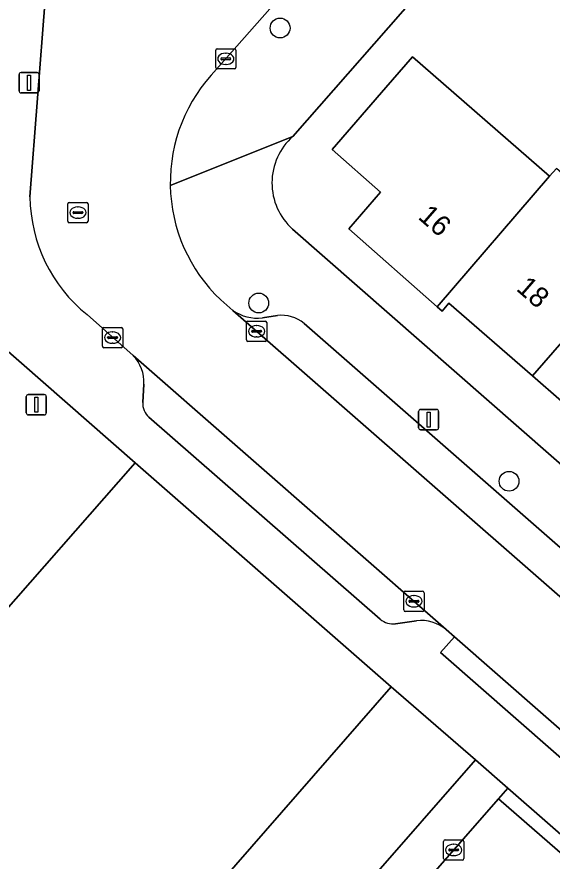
# Model space of a CAD drawing. Extents: x 158472 to 159562, y 388525 to 389606.
# Drawn here: x 158749.69 to 158776.07, y 388814.94 to 388856.57 of the extents above; entities that cross this region are included whole.
import ezdxf

# ---------------------------------------------------------------- set-up
doc = ezdxf.new("R2010")
doc.units = 0
for name, color, linetype in [('IMGEO_Boom', 7, 'Continuous'), ('IMGEO_Erf', 7, 'Continuous'), ('IMGEO_Kolk', 7, 'Continuous'), ('IMGEO_Lichtmast', 7, 'Continuous'), ('IMGEO_Pand', 7, 'Continuous'), ('IMGEO_Pand_nummerreeks', 7, 'Continuous'), ('IMGEO_Parkeervlak_open', 7, 'Continuous'), ('IMGEO_Rijbaan_lokaal_open', 7, 'Continuous'), ('IMGEO_Rioolput', 7, 'Continuous'), ('IMGEO_Voetpad_open', 7, 'Continuous')]:
    doc.layers.add(name, color=color, linetype=linetype)

msp = doc.modelspace()

# ---------------------------------------------------------------- linework, layer by layer
at = {"layer": 'IMGEO_Boom'}
for centre in [(158762.662, 388856.022), (158761.609, 388842.459), (158773.949, 388833.671)]:
    msp.add_circle(centre, 0.489, dxfattribs=at)
at = {"layer": 'IMGEO_Erf'}
for points in [[(158755.409, 388834.448), (158755.525, 388834.58), (158744.162, 388844.524), (158717.279, 388843.045), (158714.843, 388878.448), (158710.585, 388882.112), (158711.768, 388864.623), (158712.592, 388851.925), (158713.284, 388842.825), (158695.563, 388822.552), (158691.151, 388817.503), (158723.402, 388789.393), (158732.269, 388781.671)], [(158763.278, 388846.106), (158801.652, 388812.449), (158804.894, 388812.957), (158816.712, 388826.499), (158846.015, 388860.076)], [(158770.012, 388858.352), (158763.289, 388850.678)], [(158779.392, 388835.123), (158775.096, 388838.867), (158770.987, 388842.448), (158770.648, 388842.059), (158770.409, 388842.267), (158766.05, 388846.119), (158767.615, 388847.924), (158765.221, 388850.039), (158767.878, 388853.084), (158769.195, 388854.599), (158775.948, 388848.714), (158776.286, 388849.102)], [(158739.458, 388782.374), (158743.881, 388787.434), (158750.795, 388795.344), (158772.286, 388819.929), (158768.141, 388823.539), (158746.61, 388798.883), (158746.441, 388798.69), (158748.638, 388796.764), (158745.763, 388793.485), (158743.368, 388795.584), (158746.243, 388798.864), (158737.995, 388806.093), (158727.335, 388793.947), (158731.344, 388790.539), (158729.417, 388788.062), (158725.407, 388791.603), (158726.994, 388793.559), (158726.792, 388793.735), (158698.095, 388818.851), (158709.148, 388831.481), (158733.85, 388809.893), (158755.409, 388834.448)]]:
    msp.add_lwpolyline(points, dxfattribs=at)
msp.add_arc((158765.322, 388848.387), 3.063, 131.5819, 228.1424, dxfattribs=at)
at = {"layer": 'IMGEO_Kolk'}
for p, q in [((158759.561, 388855.002), (158760.413, 388855.002)), ((158759.486, 388854.076), (158759.486, 388854.928)), ((158759.974, 388854.782), (158759.999, 388854.782)), ((158760.487, 388854.928), (158760.487, 388854.076)), ((158759.745, 388854.496), (158759.745, 388854.508)), ((158760.183, 388854.459), (158759.785, 388854.459)), ((158759.788, 388854.545), (158760.186, 388854.545)), ((158759.997, 388854.222), (158759.972, 388854.222)), ((158760.229, 388854.508), (158760.229, 388854.496)), ((158760.413, 388854.002), (158759.561, 388854.002)), ((158753.977, 388841.257), (158754.829, 388841.257)), ((158761.003, 388840.641), (158761.003, 388841.493)), ((158761.078, 388841.567), (158761.93, 388841.567)), ((158761.491, 388841.347), (158761.516, 388841.347)), ((158762.004, 388841.493), (158762.004, 388840.641)), ((158753.902, 388840.331), (158753.902, 388841.183)), ((158754.39, 388841.037), (158754.415, 388841.037)), ((158754.903, 388841.183), (158754.903, 388840.331)), ((158761.262, 388841.061), (158761.262, 388841.073)), ((158761.7, 388841.024), (158761.302, 388841.024)), ((158761.305, 388841.11), (158761.703, 388841.11)), ((158761.746, 388841.073), (158761.746, 388841.061)), ((158754.161, 388840.751), (158754.161, 388840.763)), ((158754.599, 388840.714), (158754.201, 388840.714)), ((158754.204, 388840.8), (158754.602, 388840.8)), ((158754.413, 388840.477), (158754.388, 388840.477)), ((158754.645, 388840.763), (158754.645, 388840.751)), ((158761.93, 388840.567), (158761.078, 388840.567)), ((158761.514, 388840.787), (158761.489, 388840.787)), ((158754.829, 388840.257), (158753.977, 388840.257)), ((158768.757, 388827.324), (158768.757, 388828.176)), ((158768.832, 388828.25), (158769.684, 388828.25)), ((158769.245, 388828.03), (158769.27, 388828.03)), ((158769.758, 388828.176), (158769.758, 388827.324)), ((158769.016, 388827.744), (158769.016, 388827.756)), ((158769.454, 388827.707), (158769.056, 388827.707)), ((158769.059, 388827.793), (158769.457, 388827.793)), ((158769.5, 388827.756), (158769.5, 388827.744)), ((158769.684, 388827.25), (158768.832, 388827.25)), ((158769.268, 388827.47), (158769.243, 388827.47)), ((158770.72, 388815.062), (158770.72, 388815.914)), ((158770.795, 388815.988), (158771.647, 388815.988)), ((158771.721, 388815.914), (158771.721, 388815.062)), ((158770.979, 388815.482), (158770.979, 388815.494)), ((158771.417, 388815.445), (158771.019, 388815.445)), ((158771.022, 388815.531), (158771.42, 388815.531)), ((158771.208, 388815.768), (158771.233, 388815.768)), ((158771.463, 388815.494), (158771.463, 388815.482)), ((158771.231, 388815.208), (158771.206, 388815.208)), ((158771.647, 388814.988), (158770.795, 388814.988))]:
    msp.add_line(p, q, dxfattribs=at)
for points in [[(158759.561, 388855.002), (158760.413, 388855.002)], [(158759.486, 388854.076), (158759.486, 388854.928)], [(158760.487, 388854.928), (158760.487, 388854.076)], [(158760.413, 388854.002), (158759.561, 388854.002)], [(158753.977, 388841.257), (158754.829, 388841.257)], [(158761.003, 388840.641), (158761.003, 388841.493)], [(158761.078, 388841.567), (158761.93, 388841.567)], [(158762.004, 388841.493), (158762.004, 388840.641)], [(158753.902, 388840.331), (158753.902, 388841.183)], [(158754.903, 388841.183), (158754.903, 388840.331)], [(158761.93, 388840.567), (158761.078, 388840.567)], [(158754.829, 388840.257), (158753.977, 388840.257)], [(158768.757, 388827.324), (158768.757, 388828.176)], [(158768.832, 388828.25), (158769.684, 388828.25)], [(158769.758, 388828.176), (158769.758, 388827.324)], [(158769.684, 388827.25), (158768.832, 388827.25)], [(158770.72, 388815.062), (158770.72, 388815.914)], [(158770.795, 388815.988), (158771.647, 388815.988)], [(158771.721, 388815.914), (158771.721, 388815.062)], [(158771.647, 388814.988), (158770.795, 388814.988)]]:
    msp.add_lwpolyline(points, dxfattribs=at)
for centre, radius, start, end in [((158759.563, 388854.926), 0.0765, 91.552, 178.448), ((158759.563, 388854.926), 0.0765, 91.552, 178.448), ((158760.411, 388854.926), 0.0765, 1.552, 88.448), ((158760.411, 388854.926), 0.0765, 1.552, 88.448), ((158759.785, 388854.505), 0.0403, 85.8775, 175.7526), ((158759.782, 388854.495), 0.0366, 178.938, 274.7102), ((158760.186, 388854.502), 0.043, 264.8664, 352.4533), ((158760.19, 388854.507), 0.0386, 1.7309, 96.639), ((158759.563, 388854.078), 0.0765, 181.552, 268.448), ((158759.563, 388854.078), 0.0765, 181.552, 268.448), ((158760.411, 388854.078), 0.0765, 271.552, 358.448), ((158760.411, 388854.078), 0.0765, 271.552, 358.448), ((158753.979, 388841.181), 0.0765, 91.552, 178.448), ((158753.979, 388841.181), 0.0765, 91.552, 178.448), ((158754.827, 388841.181), 0.0765, 1.552, 88.448), ((158754.827, 388841.181), 0.0765, 1.552, 88.448), ((158761.08, 388841.491), 0.0765, 91.552, 178.448), ((158761.08, 388841.491), 0.0765, 91.552, 178.448), ((158761.928, 388841.491), 0.0765, 1.552, 88.448), ((158761.928, 388841.491), 0.0765, 1.552, 88.448), ((158761.302, 388841.07), 0.0403, 85.8775, 175.7526), ((158761.299, 388841.06), 0.0366, 178.938, 274.7102), ((158761.703, 388841.067), 0.043, 264.8664, 352.4533), ((158761.707, 388841.072), 0.0386, 1.7309, 96.639), ((158754.201, 388840.76), 0.0403, 85.8775, 175.7526), ((158754.198, 388840.75), 0.0366, 178.938, 274.7102), ((158754.602, 388840.757), 0.043, 264.8664, 352.4533), ((158754.606, 388840.762), 0.0386, 1.7309, 96.639), ((158761.08, 388840.643), 0.0765, 181.552, 268.448), ((158761.08, 388840.643), 0.0765, 181.552, 268.448), ((158761.928, 388840.643), 0.0765, 271.552, 358.448), ((158761.928, 388840.643), 0.0765, 271.552, 358.448), ((158753.979, 388840.333), 0.0765, 181.552, 268.448), ((158753.979, 388840.333), 0.0765, 181.552, 268.448), ((158754.827, 388840.333), 0.0765, 271.552, 358.448), ((158754.827, 388840.333), 0.0765, 271.552, 358.448), ((158768.834, 388828.174), 0.0765, 91.552, 178.448), ((158768.834, 388828.174), 0.0765, 91.552, 178.448), ((158769.682, 388828.174), 0.0765, 1.552, 88.448), ((158769.682, 388828.174), 0.0765, 1.552, 88.448), ((158769.056, 388827.753), 0.0403, 85.8775, 175.7526), ((158769.053, 388827.743), 0.0366, 178.938, 274.7102), ((158769.457, 388827.75), 0.043, 264.8664, 352.4533), ((158769.461, 388827.755), 0.0386, 1.7309, 96.639), ((158768.834, 388827.326), 0.0765, 181.552, 268.448), ((158768.834, 388827.326), 0.0765, 181.552, 268.448), ((158769.682, 388827.326), 0.0765, 271.552, 358.448), ((158769.682, 388827.326), 0.0765, 271.552, 358.448), ((158770.797, 388815.912), 0.0765, 91.552, 178.448), ((158770.797, 388815.912), 0.0765, 91.552, 178.448), ((158771.645, 388815.912), 0.0765, 1.552, 88.448), ((158771.645, 388815.912), 0.0765, 1.552, 88.448), ((158771.019, 388815.491), 0.0403, 85.8775, 175.7526), ((158771.016, 388815.481), 0.0366, 178.938, 274.7102), ((158771.42, 388815.488), 0.043, 264.8664, 352.4533), ((158771.424, 388815.493), 0.0386, 1.7309, 96.639), ((158770.797, 388815.064), 0.0765, 181.552, 268.448), ((158770.797, 388815.064), 0.0765, 181.552, 268.448), ((158771.645, 388815.064), 0.0765, 271.552, 358.448), ((158771.645, 388815.064), 0.0765, 271.552, 358.448)]:
    msp.add_arc(centre, radius, start, end, dxfattribs=at)
for centre, major_axis, ratio, start_param, end_param in [((158759.973, 388854.502), (-0.387, 0.002), 0.722429, 4.712389, 7.853982), ((158759.998, 388854.502), (-0.39, 0.002), 0.717154, 1.570796, 4.712389), ((158761.49, 388841.067), (-0.387, 0.002), 0.722429, 4.712389, 7.853982), ((158761.515, 388841.067), (-0.39, 0.002), 0.717154, 1.570796, 4.712389), ((158754.389, 388840.757), (-0.387, 0.002), 0.722429, 4.712389, 7.853982), ((158754.414, 388840.757), (-0.39, 0.002), 0.717154, 1.570796, 4.712389), ((158769.244, 388827.75), (-0.387, 0.002), 0.722429, 4.712389, 7.853982), ((158769.269, 388827.75), (-0.39, 0.002), 0.717154, 1.570796, 4.712389), ((158771.207, 388815.488), (-0.387, 0.002), 0.722429, 4.712389, 7.853982), ((158771.232, 388815.488), (-0.39, 0.002), 0.717154, 1.570796, 4.712389)]:
    msp.add_ellipse(centre, major_axis=major_axis, ratio=ratio, start_param=start_param, end_param=end_param, dxfattribs=at)
at = {"layer": 'IMGEO_Lichtmast'}
for p, q in [((158749.892, 388853.823), (158750.682, 388853.823)), ((158750.682, 388853.823), (158749.892, 388853.823)), ((158749.792, 388852.923), (158749.792, 388853.723)), ((158749.792, 388853.723), (158749.792, 388852.923)), ((158750.782, 388853.723), (158750.782, 388852.923)), ((158750.782, 388852.923), (158750.782, 388853.723)), ((158750.682, 388852.823), (158749.892, 388852.823)), ((158749.892, 388852.823), (158750.682, 388852.823)), ((158750.247, 388837.946), (158751.037, 388837.946)), ((158751.037, 388837.946), (158750.247, 388837.946)), ((158750.147, 388837.046), (158750.147, 388837.846)), ((158750.147, 388837.846), (158750.147, 388837.046)), ((158751.137, 388837.846), (158751.137, 388837.046)), ((158751.137, 388837.046), (158751.137, 388837.846)), ((158769.485, 388836.311), (158769.485, 388837.111)), ((158769.485, 388837.111), (158769.485, 388836.311)), ((158769.585, 388837.211), (158770.375, 388837.211)), ((158770.375, 388837.211), (158769.585, 388837.211)), ((158770.475, 388837.111), (158770.475, 388836.311)), ((158770.475, 388836.311), (158770.475, 388837.111)), ((158751.037, 388836.946), (158750.247, 388836.946)), ((158750.247, 388836.946), (158751.037, 388836.946)), ((158770.375, 388836.211), (158769.585, 388836.211)), ((158769.585, 388836.211), (158770.375, 388836.211))]:
    msp.add_line(p, q, dxfattribs=at)
for points in [[(158750.212, 388853.698), (158750.362, 388853.698), (158750.362, 388852.948), (158750.212, 388852.948), (158750.212, 388853.698)], [(158750.567, 388837.821), (158750.717, 388837.821), (158750.717, 388837.071), (158750.567, 388837.071), (158750.567, 388837.821)], [(158769.905, 388837.086), (158770.055, 388837.086), (158770.055, 388836.336), (158769.905, 388836.336), (158769.905, 388837.086)]]:
    msp.add_lwpolyline(points, dxfattribs=at)
for centre, start, end in [((158749.892, 388853.723), 90, 180), ((158749.892, 388853.723), 90, 180), ((158750.682, 388853.723), 0, 90), ((158750.682, 388853.723), 360, 90), ((158749.892, 388852.923), 180, 270), ((158749.892, 388852.923), 180, 270), ((158750.682, 388852.923), 270, 0), ((158750.682, 388852.923), 270, 0), ((158750.247, 388837.846), 90, 180), ((158750.247, 388837.846), 90, 180), ((158751.037, 388837.846), 0, 90), ((158751.037, 388837.846), 360, 90), ((158769.585, 388837.111), 90, 180), ((158769.585, 388837.111), 90, 180), ((158770.375, 388837.111), 0, 90), ((158770.375, 388837.111), 360, 90), ((158750.247, 388837.046), 180, 270), ((158750.247, 388837.046), 180, 270), ((158751.037, 388837.046), 270, 0), ((158751.037, 388837.046), 270, 0), ((158769.585, 388836.311), 180, 270), ((158769.585, 388836.311), 180, 270), ((158770.375, 388836.311), 270, 0), ((158770.375, 388836.311), 270, 0)]:
    msp.add_arc(centre, 0.1, start, end, dxfattribs=at)
at = {"layer": 'IMGEO_Pand'}
for points in [[(158775.948, 388848.714), (158769.195, 388854.599), (158767.878, 388853.084), (158765.221, 388850.039), (158767.615, 388847.924), (158766.05, 388846.119), (158770.409, 388842.267)], [(158780.682, 388845.271), (158776.286, 388849.102), (158775.948, 388848.714), (158770.409, 388842.267), (158770.648, 388842.059), (158770.987, 388842.448), (158775.096, 388838.867)], [(158784.983, 388841.524), (158787.022, 388843.859), (158782.726, 388847.611), (158780.682, 388845.271), (158775.096, 388838.867), (158779.392, 388835.123)], [(158768.141, 388823.539), (158755.525, 388834.58), (158755.409, 388834.448), (158733.85, 388809.893), (158737.995, 388806.093), (158746.243, 388798.864), (158746.441, 388798.69), (158746.61, 388798.883)]]:
    msp.add_lwpolyline(points, close=True, dxfattribs=at)
at = {"layer": 'IMGEO_Parkeervlak_open'}
for points in [[(158760.339, 388842.098), (158795.971, 388810.903)], [(158762.528, 388841.84), (158761.789, 388841.737)], [(158795.249, 388813.963), (158763.843, 388841.448)], [(158770.849, 388826.358), (158755.415, 388839.873)], [(158755.947, 388838.459), (158755.892, 388837.561)], [(158756.199, 388836.828), (158767.6, 388826.87)], [(158768.356, 388826.646), (158769.381, 388826.792)]]:
    msp.add_lwpolyline(points, dxfattribs=at)
for centre, radius, start, end in [((158761.512, 388843.718), 2, 234.0837, 277.9554), ((158762.756, 388840.204), 1.652, 48.8662, 97.9353), ((158754.102, 388838.572), 1.848, 356.4966, 44.7398), ((158756.789, 388837.506), 0.899, 176.4948, 228.9556), ((158768.224, 388827.589), 0.952, 229.0398, 277.9515), ((158769.606, 388824.853), 1.952, 50.4445, 96.6159)]:
    msp.add_arc(centre, radius, start, end, dxfattribs=at)
at = {"layer": 'IMGEO_Rijbaan_lokaal_open'}
for points in [[(158759.531, 388853.985), (158763.786, 388858.832)], [(158751.088, 388857.451), (158750.333, 388847.691)], [(158848.898, 388764.436), (158846.938, 388766.2), (158846.659, 388766.452), (158827.828, 388783.04), (158825.712, 388784.875), (158809.387, 388799.161), (158806.606, 388801.596), (158800.712, 388806.754), (158800.014, 388807.365), (158795.971, 388810.903), (158760.339, 388842.098), (158759.734, 388842.616)], [(158753.152, 388841.891), (158755.415, 388839.873), (158770.849, 388826.358), (158771.252, 388826.005), (158782.389, 388816.244), (158796.782, 388803.661), (158807.018, 388794.713), (158811.795, 388790.555), (158827.866, 388776.475), (158826.434, 388774.844), (158830.139, 388771.553), (158835.373, 388767.052), (158839.915, 388763.082), (158840.19, 388762.88), (158851.529, 388753.19), (158852.007, 388753.63), (158856.673, 388759.016)], [(158777.609, 388814.378), (158773.429, 388818.007), (158752.374, 388793.967), (158745.43, 388786.038), (158741.03, 388781.014)]]:
    msp.add_lwpolyline(points, dxfattribs=at)
for centre, radius, start, end in [((158765.225, 388848.399), 7.977, 135.5518, 181.0145), ((158765.224, 388848.401), 7.976, 181.0279, 226.4969), ((158757.849, 388847.759), 7.516, 180.5174, 231.3253)]:
    msp.add_arc(centre, radius, start, end, dxfattribs=at)
at = {"layer": 'IMGEO_Rioolput'}
for p, q in [((158752.195, 388846.492), (158752.195, 388847.344)), ((158752.27, 388847.418), (158753.122, 388847.418)), ((158752.683, 388847.198), (158752.708, 388847.198)), ((158753.196, 388847.344), (158753.196, 388846.492)), ((158752.454, 388846.912), (158752.454, 388846.924)), ((158752.892, 388846.875), (158752.494, 388846.875)), ((158752.497, 388846.961), (158752.895, 388846.961)), ((158752.938, 388846.924), (158752.938, 388846.912)), ((158753.122, 388846.418), (158752.27, 388846.418)), ((158752.706, 388846.638), (158752.681, 388846.638))]:
    msp.add_line(p, q, dxfattribs=at)
for points in [[(158752.195, 388846.492), (158752.195, 388847.344)], [(158752.27, 388847.418), (158753.122, 388847.418)], [(158753.196, 388847.344), (158753.196, 388846.492)], [(158753.122, 388846.418), (158752.27, 388846.418)]]:
    msp.add_lwpolyline(points, dxfattribs=at)
for centre, radius, start, end in [((158752.272, 388847.342), 0.0765, 91.552, 178.448), ((158752.272, 388847.342), 0.0765, 91.552, 178.448), ((158753.12, 388847.342), 0.0765, 1.552, 88.448), ((158753.12, 388847.342), 0.0765, 1.552, 88.448), ((158752.494, 388846.921), 0.0403, 85.8775, 175.7526), ((158752.491, 388846.911), 0.0366, 178.938, 274.7102), ((158752.895, 388846.918), 0.043, 264.8664, 352.4533), ((158752.899, 388846.923), 0.0386, 1.7309, 96.639), ((158752.272, 388846.494), 0.0765, 181.552, 268.448), ((158752.272, 388846.494), 0.0765, 181.552, 268.448), ((158753.12, 388846.494), 0.0765, 271.552, 358.448), ((158753.12, 388846.494), 0.0765, 271.552, 358.448)]:
    msp.add_arc(centre, radius, start, end, dxfattribs=at)
for centre, major_axis, ratio, start_param, end_param in [((158752.682, 388846.918), (-0.387, 0.002), 0.722429, 4.712389, 7.853982), ((158752.707, 388846.918), (-0.39, 0.002), 0.717154, 1.570796, 4.712389)]:
    msp.add_ellipse(centre, major_axis=major_axis, ratio=ratio, start_param=start_param, end_param=end_param, dxfattribs=at)
at = {"layer": 'IMGEO_Voetpad_open'}
for points in [[(158757.25, 388848.258), (158763.289, 388850.678), (158770.012, 388858.352), (158792.495, 388884.015)], [(158773.778, 388870.206), (158774.152, 388869.884), (158769.155, 388864.192), (158768.777, 388864.518), (158766.25, 388861.639), (158763.786, 388858.832), (158759.531, 388853.985)], [(158750.333, 388847.691), (158751.088, 388857.451)], [(158763.289, 388850.678), (158757.25, 388848.258)], [(158808.612, 388806.31), (158803.922, 388810.501), (158801.652, 388812.449), (158763.278, 388846.106)], [(158744.162, 388844.524), (158755.525, 388834.58), (158768.141, 388823.539), (158772.286, 388819.929), (158773.889, 388818.533), (158778.058, 388814.89), (158779.391, 388813.69), (158781.182, 388812.139), (158781.677, 388812.685), (158783.359, 388811.24), (158788.4, 388806.822), (158794.714, 388801.292), (158798.172, 388798.264), (158825.526, 388774.279)], [(158759.734, 388842.616), (158760.339, 388842.098)], [(158755.415, 388839.873), (158753.152, 388841.891)], [(158761.789, 388841.737), (158762.528, 388841.84)], [(158763.843, 388841.448), (158795.249, 388813.963)], [(158755.892, 388837.561), (158755.947, 388838.459)], [(158767.6, 388826.87), (158756.199, 388836.828)], [(158769.381, 388826.792), (158768.356, 388826.646)], [(158827.866, 388776.475), (158811.795, 388790.555), (158811.467, 388790.178), (158806.69, 388794.336), (158807.018, 388794.713), (158796.782, 388803.661), (158782.389, 388816.244), (158782.06, 388815.868), (158781.704, 388815.462), (158770.567, 388825.223), (158771.252, 388826.005), (158770.849, 388826.358)]]:
    msp.add_lwpolyline(points, dxfattribs=at)
for points in [[(158782.389, 388816.244), (158771.252, 388826.005), (158770.567, 388825.223), (158781.704, 388815.462), (158782.06, 388815.868)], [(158772.286, 388819.929), (158750.795, 388795.344), (158752.374, 388793.967), (158773.429, 388818.007), (158773.889, 388818.533)], [(158777.609, 388814.378), (158778.058, 388814.89), (158773.889, 388818.533), (158773.429, 388818.007)]]:
    msp.add_lwpolyline(points, close=True, dxfattribs=at)
for centre, radius, start, end in [((158765.225, 388848.399), 7.977, 135.5518, 181.0145), ((158765.322, 388848.387), 3.063, 131.5819, 228.1424), ((158765.224, 388848.401), 7.976, 181.0279, 226.4969), ((158757.849, 388847.759), 7.516, 180.5174, 231.3253), ((158761.512, 388843.718), 2, 234.0837, 277.9554), ((158762.756, 388840.204), 1.652, 48.8662, 97.9353), ((158754.102, 388838.572), 1.848, 356.4966, 44.7398), ((158756.789, 388837.506), 0.899, 176.4948, 228.9556), ((158768.224, 388827.589), 0.952, 229.0398, 277.9515), ((158769.606, 388824.853), 1.952, 50.4445, 96.6159)]:
    msp.add_arc(centre, radius, start, end, dxfattribs=at)

# ---------------------------------------------------------------- texts
at = {"layer": 'IMGEO_Pand_nummerreeks'}
for s, rotation, p in [('16', 318.9247, (158769.415, 388846.649)), ('18', 318.9304, (158774.254, 388843.116))]:
    msp.add_text(s, height=1, rotation=rotation, dxfattribs=at).set_placement(p)

doc.saveas('drawing.dxf')
